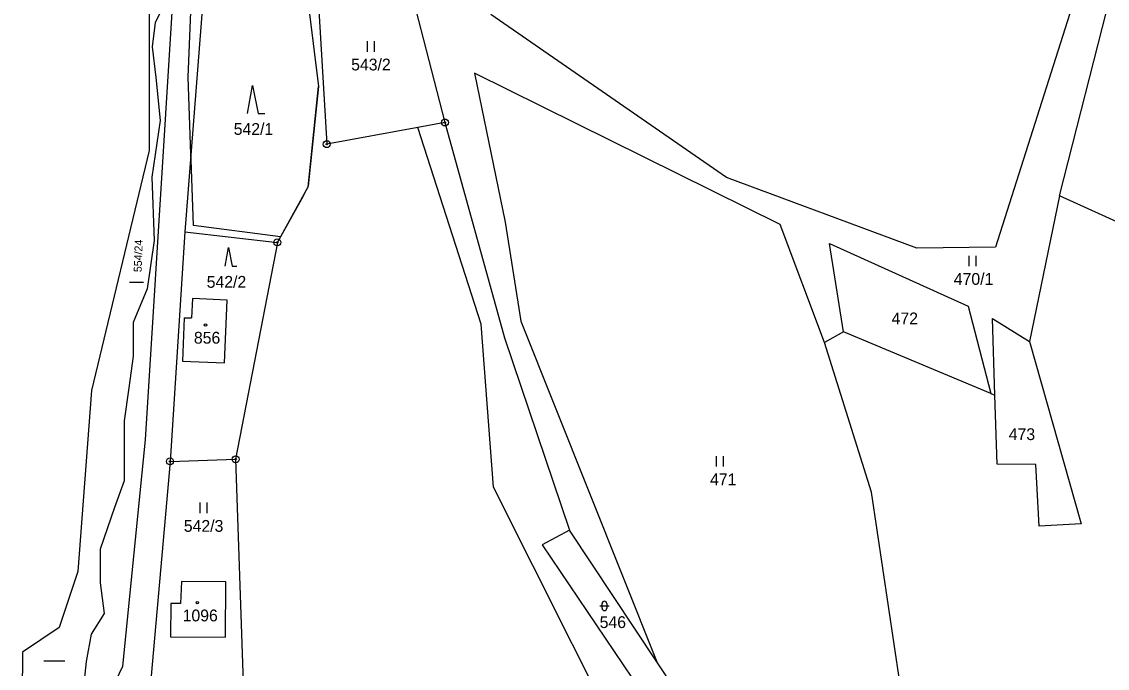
# Model space of a CAD drawing. Extents: x -439246 to -433691, y -1130252 to -1121148.
# Drawn here: x -436889.8 to -436733.5, y -1124564.9 to -1124471.8 of the extents above; entities that cross this region are included whole.
import ezdxf

# ---------------------------------------------------------------- set-up
doc = ezdxf.new("R2010")
doc.units = 0
for name, color, linetype in [('Vrstva 1', 7, 'Continuous'), ('Vrstva 16', 7, 'Continuous'), ('Vrstva 18', 7, 'Continuous'), ('Vrstva 19', 7, 'Continuous'), ('Vrstva 24', 7, 'Continuous'), ('Vrstva 25', 7, 'Continuous'), ('Vrstva 3', 7, 'Continuous'), ('Vrstva 37', 7, 'Continuous'), ('Vrstva 4', 7, 'Continuous'), ('Vrstva 52', 7, 'Continuous')]:
    doc.layers.add(name, color=color, linetype=linetype)

msp = doc.modelspace()

# ---------------------------------------------------------------- linework, layer by layer
at = {"layer": 'Vrstva 1'}
msp.add_line((-436849.33, -1124462.49), (-436847.05, -1124481.13), dxfattribs=at)
for points in [[(-436861.2, -1124436.91), (-436866.27, -1124502.03)], [(-436835.7, -1124459.67), (-436828.84, -1124486.3)], [(-436871.96, -1124532), (-436867.59, -1124461.93)], [(-436871.41, -1124461.89), (-436871.41, -1124490.35)], [(-436847.46, -1124462.07), (-436845.86, -1124489.42)], [(-436737.92, -1124467.55), (-436749.58, -1124504.24)], [(-436740.37, -1124496.88), (-436732.93, -1124467.63)], [(-436788.32, -1124494.23), (-436822.23, -1124470.74)], [(-436780.61, -1124501.01), (-436824.6, -1124479.19)], [(-436824.6, -1124479.19), (-436820.19, -1124500.63)], [(-436848.52, -1124495.57), (-436847.05, -1124481.13)], [(-436832.73, -1124487.01), (-436845.86, -1124489.42)], [(-436828.84, -1124486.3), (-436832.73, -1124487.01)], [(-436823.65, -1124515.35), (-436832.73, -1124487.01)], [(-436828.84, -1124486.3), (-436820.27, -1124517.29)], [(-436871.41, -1124490.35), (-436879.74, -1124524.9)], [(-436760.92, -1124504.41), (-436788.32, -1124494.23)], [(-436852.96, -1124503.57), (-436848.52, -1124495.57)], [(-436740.37, -1124496.88), (-436744.69, -1124517.82)], [(-436727.04, -1124502.93), (-436740.37, -1124496.88)], [(-436820.19, -1124500.63), (-436817.9, -1124514.92)], [(-436774.21, -1124517.99), (-436780.61, -1124501.01)], [(-436866.27, -1124502.03), (-436868.42, -1124535.11)], [(-436866.27, -1124502.03), (-436852.96, -1124503.57)], [(-436852.96, -1124503.57), (-436858.97, -1124534.8)], [(-436773.47, -1124503.73), (-436753.52, -1124512.75)], [(-436771.46, -1124516.44), (-436773.47, -1124503.73)], [(-436749.58, -1124504.24), (-436760.92, -1124504.41)], [(-436865.19, -1124511.66), (-436865.31, -1124514.45)], [(-436860.19, -1124511.87), (-436865.19, -1124511.66)], [(-436860.58, -1124520.91), (-436860.19, -1124511.87)], [(-436753.52, -1124512.75), (-436750.25, -1124525.34)], [(-436866.36, -1124514.41), (-436866.63, -1124520.65)], [(-436866.36, -1124514.41), (-436865.31, -1124514.45)], [(-436821.87, -1124538.81), (-436823.65, -1124515.35)], [(-436817.9, -1124514.92), (-436798.35, -1124563.98)], [(-436750.02, -1124514.54), (-436744.69, -1124517.82)], [(-436749.66, -1124525.59), (-436750.02, -1124514.54)], [(-436820.27, -1124517.29), (-436810.93, -1124545.03)], [(-436771.46, -1124516.44), (-436774.21, -1124517.99)], [(-436750.25, -1124525.34), (-436771.46, -1124516.44)], [(-436767.43, -1124539.53), (-436774.21, -1124517.99)], [(-436744.69, -1124517.82), (-436737.25, -1124544.08)], [(-436866.63, -1124520.65), (-436860.58, -1124520.91)], [(-436879.74, -1124524.9), (-436881.67, -1124550.99)], [(-436750.25, -1124525.34), (-436749.66, -1124525.59)], [(-436749.33, -1124535.49), (-436749.66, -1124525.59)], [(-436875.19, -1124564.6), (-436871.96, -1124532)], [(-436868.42, -1124535.11), (-436871.15, -1124565.99)], [(-436868.42, -1124535.11), (-436858.97, -1124534.8)], [(-436858.97, -1124534.8), (-436857.91, -1124566.94)], [(-436743.8, -1124535.56), (-436749.33, -1124535.49)], [(-436743.29, -1124544.43), (-436743.8, -1124535.56)], [(-436799.18, -1124584.03), (-436821.87, -1124538.81)], [(-436763.35, -1124566.92), (-436767.43, -1124539.53)], [(-436810.93, -1124545.03), (-436814.84, -1124547.11)], [(-436798.35, -1124563.98), (-436810.93, -1124545.03)], [(-436737.25, -1124544.08), (-436743.29, -1124544.43)], [(-436814.84, -1124547.11), (-436799.29, -1124570.15)], [(-436881.67, -1124550.99), (-436884.38, -1124559.01)], [(-436866.75, -1124552.43), (-436866.89, -1124555.58)], [(-436860.38, -1124552.46), (-436866.75, -1124552.43)], [(-436860.45, -1124560.42), (-436860.38, -1124552.46)], [(-436868.31, -1124555.59), (-436868.34, -1124560.39)], [(-436866.89, -1124555.58), (-436868.31, -1124555.59)], [(-436884.38, -1124559.01), (-436889.68, -1124562.57)], [(-436868.34, -1124560.39), (-436860.45, -1124560.42)], [(-436889.68, -1124562.57), (-436889.77, -1124574.75)], [(-436795.6, -1124568.12), (-436798.35, -1124563.98)], [(-436881.13, -1124577.01), (-436875.19, -1124564.6)]]:
    msp.add_lwpolyline(points, dxfattribs=at)
at = {"layer": 'Vrstva 24'}
for centre, radius in [((-436828.84, -1124486.3), 0.5), ((-436828.84, -1124486.3), 0.1), ((-436845.86, -1124489.42), 0.5), ((-436845.86, -1124489.42), 0.1), ((-436852.96, -1124503.57), 0.5), ((-436852.96, -1124503.57), 0.1), ((-436858.97, -1124534.8), 0.5), ((-436868.42, -1124535.11), 0.5), ((-436868.42, -1124535.11), 0.1), ((-436858.97, -1124534.8), 0.1)]:
    msp.add_circle(centre, radius, dxfattribs=at)
at = {"layer": 'Vrstva 25'}
for p, q in [((-436839.99, -1124476.1), (-436839.99, -1124474.6)), ((-436838.99, -1124476.1), (-436838.99, -1124474.6)), ((-436753.37, -1124506.98), (-436753.37, -1124505.48)), ((-436752.37, -1124506.98), (-436752.37, -1124505.48)), ((-436874.23, -1124509.29), (-436872.22, -1124509.29)), ((-436789.76, -1124535.85), (-436789.76, -1124534.35)), ((-436788.76, -1124535.85), (-436788.76, -1124534.35)), ((-436864.08, -1124542.55), (-436864.08, -1124541.05)), ((-436863.08, -1124542.55), (-436863.08, -1124541.05)), ((-436806.56, -1124555.93), (-436805.22, -1124555.93)), ((-436806.23, -1124556.27), (-436806.23, -1124555.59)), ((-436805.55, -1124555.59), (-436805.55, -1124556.27)), ((-436886.58, -1124563.83), (-436883.58, -1124563.83))]:
    msp.add_line(p, q, dxfattribs=at)
for points in [[(-436857.25, -1124484.99), (-436856.55, -1124480.99), (-436855.75, -1124484.99), (-436854.75, -1124484.99)], [(-436860.49, -1124506.97), (-436860.02, -1124504.29), (-436859.48, -1124506.97), (-436858.81, -1124506.97)]]:
    msp.add_lwpolyline(points, dxfattribs=at)
for centre in [(-436863.31, -1124515.45), (-436864.49, -1124555.45)]:
    msp.add_circle(centre, 0.175, dxfattribs=at)
for centre, start, end in [((-436805.89, -1124555.59), 0, 180), ((-436805.89, -1124556.27), 180, 0)]:
    msp.add_arc(centre, 0.335, start, end, dxfattribs=at)
at = {"layer": 'Vrstva 3'}
for points in [[(-436865.19, -1124511.66), (-436865.31, -1124514.45)], [(-436860.19, -1124511.87), (-436865.19, -1124511.66)], [(-436860.58, -1124520.91), (-436860.19, -1124511.87)], [(-436866.36, -1124514.41), (-436866.63, -1124520.65)], [(-436866.36, -1124514.41), (-436865.31, -1124514.45)], [(-436866.63, -1124520.65), (-436860.58, -1124520.91)], [(-436866.75, -1124552.43), (-436866.89, -1124555.58)], [(-436860.38, -1124552.46), (-436866.75, -1124552.43)], [(-436860.45, -1124560.42), (-436860.38, -1124552.46)], [(-436868.31, -1124555.59), (-436868.34, -1124560.39)], [(-436866.89, -1124555.58), (-436868.31, -1124555.59)], [(-436868.34, -1124560.39), (-436860.45, -1124560.42)]]:
    msp.add_lwpolyline(points, dxfattribs=at)
at = {"layer": 'Vrstva 37'}
for centre in [(-436863.31, -1124515.45), (-436864.49, -1124555.45)]:
    msp.add_circle(centre, 0.175, dxfattribs=at)
at = {"layer": 'Vrstva 4'}
for points in [[(-436868.81, -1124468.42), (-436870.58, -1124471.89)], [(-436870.58, -1124471.89), (-436871.01, -1124475.4)], [(-436871.01, -1124475.4), (-436870.46, -1124479.82)], [(-436870.46, -1124479.82), (-436869.83, -1124486)], [(-436869.83, -1124486), (-436871.06, -1124494.17)], [(-436871.06, -1124494.17), (-436870.68, -1124503.3)], [(-436870.68, -1124503.3), (-436871.69, -1124510.27)], [(-436871.69, -1124510.27), (-436873.71, -1124515.09)], [(-436873.71, -1124515.09), (-436873.71, -1124519.97)], [(-436873.71, -1124519.97), (-436874.33, -1124524.51)], [(-436874.33, -1124524.51), (-436875.04, -1124529.28)], [(-436875.04, -1124529.28), (-436875.04, -1124537.9)], [(-436875.04, -1124537.9), (-436876.39, -1124541.76)], [(-436876.39, -1124541.76), (-436878.47, -1124547.73)], [(-436878.47, -1124547.73), (-436878.47, -1124552.59)], [(-436878.47, -1124552.59), (-436877.91, -1124557.01)], [(-436877.91, -1124557.01), (-436879.76, -1124559.98)], [(-436879.76, -1124559.98), (-436880.49, -1124563.94)], [(-436880.49, -1124563.94), (-436880.99, -1124568.51)]]:
    msp.add_lwpolyline(points, dxfattribs=at)
at = {"layer": 'Vrstva 52'}
msp.add_lwpolyline([(-436849.33, -1124462.49), (-436847.05, -1124481.13), (-436848.51, -1124495.49), (-436849.26, -1124496.91), (-436852.5, -1124502.75), (-436865.03, -1124501.13), (-436865.37, -1124491.69), (-436865.4, -1124490.85), (-436865.8, -1124479.76), (-436865.41, -1124470.37)], dxfattribs=at)

# ---------------------------------------------------------------- texts
at = {"layer": 'Vrstva 16'}
msp.add_text('554/24', height=1.14, rotation=88.0054, dxfattribs=at).set_placement((-436872.51, -1124507.87))
at = {"layer": 'Vrstva 18'}
for s, p in [('543/2', (-436842.34, -1124478.8)), ('542/1', (-436859.25, -1124488.08)), ('470/1', (-436755.59, -1124509.68)), ('542/2', (-436863.14, -1124510.1)), ('472', (-436764.54, -1124515.37)), ('473', (-436747.68, -1124532.04)), ('471', (-436790.68, -1124538.55)), ('542/3', (-436866.43, -1124545.25)), ('546', (-436806.57, -1124559.11))]:
    msp.add_text(s, height=1.7, dxfattribs=at).set_placement(p)
at = {"layer": 'Vrstva 19'}
for s, p in [('856', (-436864.98, -1124518.15)), ('1096', (-436866.6, -1124558.15))]:
    msp.add_text(s, height=1.7, dxfattribs=at).set_placement(p)

doc.saveas('drawing.dxf')
